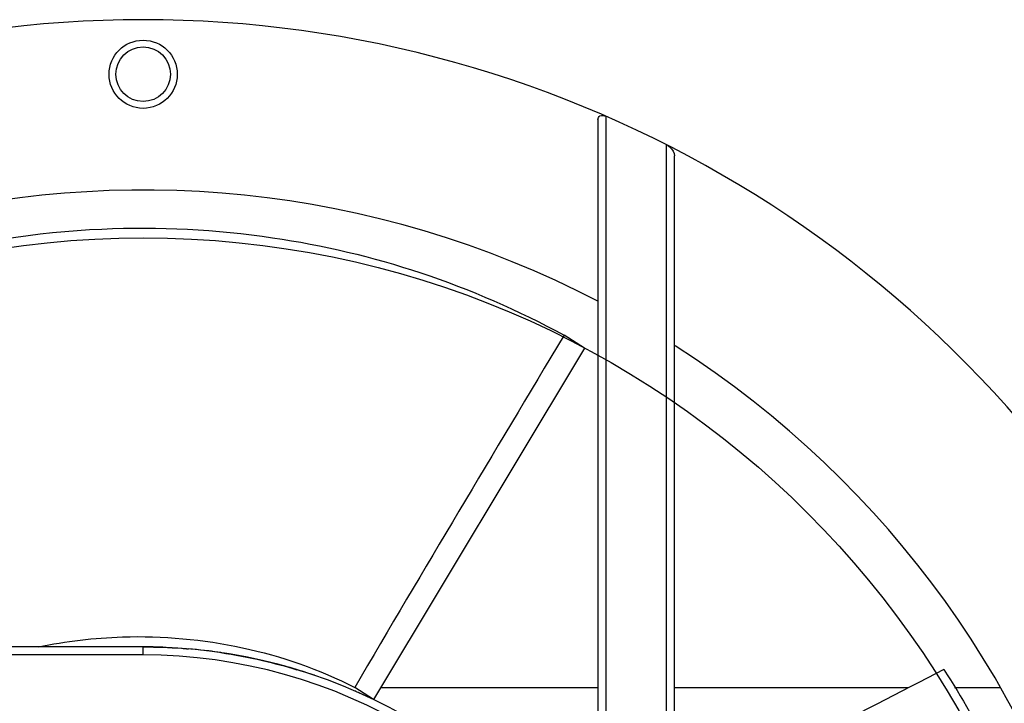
# Model space of a CAD drawing. Header units: millimetres. Extents: x 1117 to 38156, y -1945 to 7303.
# Tile 379 of 656: x 16484 to 16557, y 2323 to 2373. Entities that reach past the tile are written whole.
import ezdxf

# ---------------------------------------------------------------- set-up
doc = ezdxf.new("R2010")
doc.units = ezdxf.units.MM

msp = doc.modelspace()

# ---------------------------------------------------------------- linework, layer by layer
at = {"color": 7, "linetype": 'Continuous'}
for p, q in [((16526.838, 2365.375), (16526.838, 2307.862)), ((16527.428, 2365.607), (16527.428, 2305.619)), ((16531.871, 2287.689), (16531.871, 2363.516)), ((16532.461, 2287.689), (16532.461, 2362.711)), ((16525.861, 2348.609), (16524.354, 2349.55)), ((16525.861, 2348.609), (16510.377, 2322.829)), ((16493.461, 2326.689), (16420.461, 2326.689)), ((16493.461, 2326.099), (16493.461, 2326.689)), ((16493.461, 2326.099), (16420.461, 2326.099)), ((16510.377, 2322.829), (16508.988, 2323.708)), ((16526.838, 2323.689), (16510.894, 2323.689)), ((16549.623, 2323.689), (16532.461, 2323.689)), ((16556.375, 2323.689), (16553.004, 2323.689))]:
    msp.add_line(p, q, dxfattribs=at)
for centre, radius in [((16493.461, 2368.689), 2.5), ((16493.461, 2368.689), 2), ((16493.461, 2287.689), 69)]:
    msp.add_circle(centre, radius, dxfattribs=at)
for centre, radius, start, end in [((16493.461, 2287.689), 85, 28.07249, 151.92751), ((16493.461, 2287.689), 72.5, 62.54874, 147.40747), ((16493.461, 2287.689), 72.5, 331.99657, 57.40747), ((16493.461, 2287.689), 39, 31.14739, 90), ((16493.507, 2289.34), 37.35, 87.84289, 90.01319), ((16493.553, 2288.493), 38.192, 81.55117, 85.15034), ((16493.565, 2288.528), 38.155, 80.03577, 82.98934), ((16493.461, 2287.689), 38.41, 27.82765, 90), ((16493.735, 2288.647), 38.004, 72.1971, 74.99185), ((16493.611, 2288.189), 38.478, 71.17443, 73.17501), ((16493.734, 2288.312), 38.32, 65.92198, 66.54425), ((16493.474, 2287.741), 38.947, 64.52487, 65.91632)]:
    msp.add_arc(centre, radius, start, end, dxfattribs=at)
for points, knots in [([(16526.838, 2365.375), (16526.838, 2365.476), (16526.995, 2365.742), (16527.294, 2365.666), (16527.428, 2365.607)], [0, 0, 0, 0, 0.405253, 1, 1, 1, 1]), ([(16531.871, 2363.516), (16531.96, 2363.47), (16532.235, 2363.275), (16532.461, 2362.951), (16532.461, 2362.711)], [0, 0, 0, 0, 0.295254, 1, 1, 1, 1]), ([(16476.112, 2355.124), (16480.781, 2356.37), (16489.771, 2357.773), (16502.563, 2357.121), (16514.036, 2354.42), (16520.993, 2351.374), (16524.354, 2349.55)], [0, 0, 0, 0, 0.291796, 0.544272, 0.769045, 1, 1, 1, 1]), ([(16485.764, 2326.694), (16487.797, 2327.11), (16492.81, 2327.707), (16500.78, 2326.98), (16506.408, 2325.066), (16508.988, 2323.708)], [0, 0, 0, 0, 0.261533, 0.632578, 1, 1, 1, 1]), ([(16493.523, 2326.689), (16494.46, 2326.688), (16495.52, 2326.648), (16496.612, 2326.562), (16496.782, 2326.548)], [0, 0, 0, 0, 0.84602, 1, 1, 1, 1]), ([(16499.164, 2326.27), (16500.153, 2326.123), (16502.06, 2325.768), (16503.927, 2325.269), (16504.748, 2325.02)], [0, 0, 0, 0, 0.545835, 1, 1, 1, 1]), ([(16552.234, 2325.028), (16554.862, 2320.972), (16558.974, 2312.855), (16562.307, 2300.488), (16563.284, 2288.742), (16562.536, 2281.184), (16561.84, 2277.424)], [0, 0, 0, 0, 0.291796, 0.544272, 0.769045, 1, 1, 1, 1])]:
    msp.add_open_spline(points, degree=3, knots=knots, dxfattribs=at)
for points in [[(16524.354, 2349.55), (16519.208, 2340.95), (16514.047, 2332.359), (16508.988, 2323.708)], [(16552.234, 2325.028), (16545.662, 2321.644), (16539.082, 2318.275), (16532.466, 2314.979)]]:
    msp.add_open_spline(points, degree=3, dxfattribs=at)

doc.saveas('drawing.dxf')
